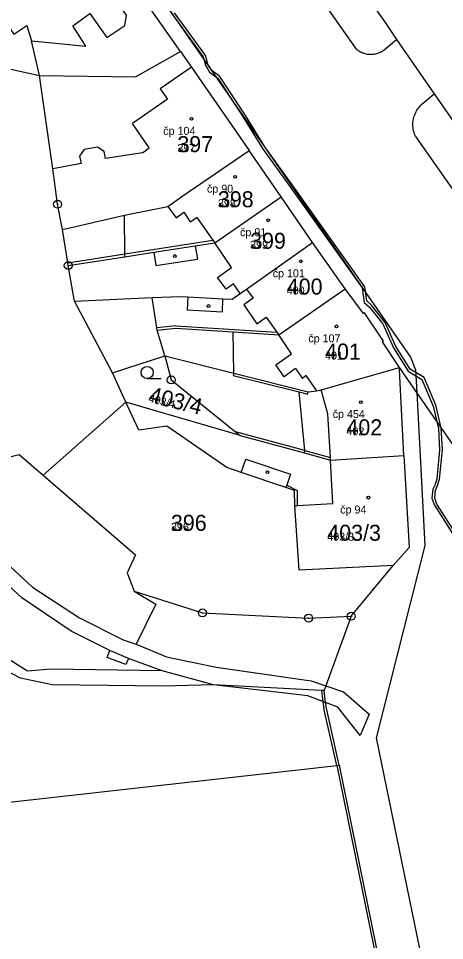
# Model space of a CAD drawing. Extents: x -763628 to -761565, y -976033 to -973833.
# Drawn here: x -762389.5 to -762336.3, y -974289.5 to -974174.3 of the extents above; entities that cross this region are included whole.
import ezdxf

# ---------------------------------------------------------------- set-up
doc = ezdxf.new("R2010")
doc.units = 0
for name, color, linetype in [('KN_cisla parcel 1000', 7, 'Continuous'), ('KN_cisla parcel 500', 7, 'Continuous'), ('KN_cisla popisna 500', 7, 'Continuous'), ('KN_hranice parcel', 7, 'Continuous'), ('KN_vecna bremena', 7, 'Continuous'), ('KN_vnitrni kresba parcel', 7, 'Continuous'), ('KN_znacky bodu BP', 7, 'Continuous'), ('KN_znacky budov', 7, 'Continuous'), ('KN_znacky kultur', 7, 'Continuous')]:
    doc.layers.add(name, color=color, linetype=linetype)

msp = doc.modelspace()

# ---------------------------------------------------------------- linework, layer by layer
at = {"layer": 'KN_hranice parcel'}
for p, q in [((-762369.25, -974178.37), (-762375.23, -974169.84)), ((-762344.8, -974173.18), (-762343.78, -974174.64)), ((-762356.67, -974196.55), (-762360.67, -974190.75)), ((-762352.77, -974202.27), (-762356.67, -974196.55)), ((-762348.67, -974208.06), (-762352.77, -974202.27)), ((-762382.49, -974209.59), (-762383.26, -974205.13)), ((-762377.75, -974218.54), (-762382.49, -974209.59)), ((-762377.75, -974218.54), (-762371.21, -974216.43)), ((-762376.06, -974222.22), (-762377.75, -974218.54)), ((-762386.39, -974231.33), (-762376.06, -974222.22)), ((-762361.79, -974226.37), (-762376.06, -974222.22)), ((-762347.92, -974248.97), (-762342.67, -974242.62))]:
    msp.add_line(p, q, dxfattribs=at)
for points in [[(-762365.11, -974257.53), (-762371.55, -974255.8), (-762375.76, -974254.26), (-762378.06, -974253.26), (-762382.9, -974250.81), (-762389.07, -974246.65), (-762394.82, -974241.36), (-762419.52, -974214.16), (-762421.2, -974212.19), (-762422.29, -974210.92), (-762422.79, -974210.34), (-762424.46, -974208.44), (-762434.53, -974196.26), (-762448.17, -974179.14), (-762452.36, -974173.53), (-762452.98, -974173.55), (-762454.08, -974172.08), (-762453.71, -974171.81), (-762452.8, -974171.5), (-762451.41, -974171.89), (-762457.36, -974166.12), (-762458.33, -974166.67), (-762458.85, -974165.87)], [(-762393.51, -974168.7), (-762394.7, -974169.53), (-762390.05, -974176.24), (-762388.43, -974175.12), (-762387.87, -974177.06), (-762381.06, -974177.73), (-762382.71, -974175.16), (-762380.57, -974173.64), (-762378.43, -974176.65), (-762376.22, -974175.14), (-762376.01, -974173.85), (-762377.64, -974171.56), (-762375.23, -974169.84)], [(-762416.79, -974171.37), (-762417.2, -974174.69), (-762386.84, -974181.39)], [(-762343.78, -974174.64), (-762342.25, -974176.87), (-762337.57, -974183.69), (-762306.2, -974228.79)], [(-762386.84, -974181.39), (-762374.88, -974181.55), (-762369.25, -974178.37)], [(-762369.25, -974178.37), (-762367.86, -974180.36), (-762366.96, -974181.66), (-762360.67, -974190.75)], [(-762383.98, -974200.63), (-762384.6, -974197.48), (-762385.02, -974194.24), (-762385.19, -974193.07), (-762386.84, -974181.39)], [(-762383.98, -974200.63), (-762376.23, -974198.82), (-762370.81, -974197.74), (-762369.09, -974196.52), (-762360.67, -974190.75)], [(-762383.26, -974205.13), (-762376.18, -974204.03), (-762372.57, -974203.47), (-762367.41, -974202.66), (-762364.96, -974202.28), (-762356.67, -974196.55)], [(-762383.26, -974205.13), (-762383.32, -974204.79), (-762383.98, -974200.63)], [(-762382.49, -974209.59), (-762372.8, -974209.15), (-762369.27, -974208.99), (-762368.32, -974209.04), (-762363.98, -974209.28), (-762362.81, -974209.35), (-762361.8, -974208.63), (-762361.02, -974208.08), (-762352.77, -974202.27)], [(-762371.21, -974216.43), (-762372.17, -974213.2), (-762369.84, -974212.97), (-762362.68, -974213.42), (-762356.98, -974213.78), (-762348.67, -974208.06)], [(-762341.91, -974217.89), (-762344.01, -974214.68), (-762343.89, -974214.57), (-762346.28, -974211.06), (-762346.4, -974211.15), (-762348.67, -974208.06)], [(-762371.21, -974216.43), (-762370.41, -974219.43), (-762362.38, -974225.9), (-762361.79, -974226.37)], [(-762371.21, -974216.43), (-762362.58, -974218.58), (-762353.31, -974220.9), (-762352.2, -974220.79), (-762351.67, -974220.66), (-762341.91, -974217.89)], [(-762314.38, -974257.49), (-762317.61, -974252.85), (-762339.74, -974221.01), (-762341.91, -974217.89)], [(-762341.34, -974228.89), (-762341.9, -974218.15), (-762341.91, -974217.89)], [(-762342.67, -974242.62), (-762354.44, -974243.21), (-762354.97, -974235.17), (-762354.99, -974233.24), (-762356.08, -974232.87), (-762361.66, -974230.99), (-762363.44, -974230.39), (-762370.97, -974225.2), (-762374.45, -974225.71), (-762376.06, -974222.22)], [(-762361.79, -974226.37), (-762353.78, -974228.56), (-762350.51, -974229.46), (-762341.34, -974228.89)], [(-762396.18, -974229.03), (-762393.21, -974229.72), (-762389.38, -974228.74), (-762386.39, -974231.33)], [(-762341.34, -974228.89), (-762340.7, -974240.37), (-762342.67, -974242.62)], [(-762386.39, -974231.33), (-762374.88, -974241.28), (-762375.89, -974243.55), (-762375.02, -974245.83), (-762366.5, -974248.55), (-762353.26, -974249.2), (-762347.92, -974248.97)], [(-762347.92, -974248.97), (-762351.09, -974257.65), (-762351.31, -974258.25)], [(-762365.11, -974257.53), (-762371.47, -974257.71), (-762385.26, -974257.53), (-762389.25, -974256.72), (-762395.83, -974253.24), (-762397.46, -974254.58)], [(-762351.31, -974258.25), (-762351.64, -974258.23), (-762365.11, -974257.53)], [(-762349.42, -974267.56), (-762351.03, -974260.44), (-762351.12, -974259.74), (-762351.31, -974258.25)], [(-762448.38, -974281.95), (-762437.16, -974277.41), (-762349.71, -974267.62), (-762349.42, -974267.56)], [(-762349.42, -974267.56), (-762338.17, -974322.88), (-762337.78, -974324.78), (-762318.45, -974418.09)]]:
    msp.add_lwpolyline(points, dxfattribs=at)
at = {"layer": 'KN_vecna bremena'}
for points in [[(-762412.64, -974112.22), (-762410.14, -974116.23), (-762409.91, -974116.98), (-762409.11, -974118.08), (-762408.21, -974118.99), (-762404.57, -974124.25), (-762392.12, -974142.17), (-762372.48, -974170.37), (-762370.27, -974173.74), (-762366.42, -974179.07), (-762366.14, -974180.11), (-762365.61, -974180.98), (-762364.6, -974181.73), (-762361.41, -974186.58), (-762359.02, -974190.5), (-762355.47, -974195.41), (-762346.56, -974207.94), (-762346.29, -974209.74), (-762345.64, -974210.34), (-762343.98, -974212.44), (-762342.66, -974215.43), (-762340.83, -974218.35)], [(-762332.33, -974242.6), (-762337.22, -974234.94), (-762337.49, -974234.16), (-762337.38, -974233.19), (-762337.13, -974232.64), (-762336.9, -974231.85), (-762336.53, -974228.18), (-762336.68, -974225.41), (-762337.34, -974222.59), (-762338.81, -974219.13), (-762340.57, -974218.09), (-762342.36, -974215.27), (-762343.68, -974212.26), (-762345.38, -974210.1), (-762345.97, -974209.56), (-762346.22, -974207.8), (-762355.19, -974195.21), (-762358.72, -974190.3), (-762361.11, -974186.4), (-762364.34, -974181.49), (-762365.35, -974180.74), (-762365.82, -974179.97), (-762366.1, -974178.91), (-762369.99, -974173.54)], [(-762340.83, -974218.35), (-762339.09, -974219.37), (-762337.68, -974222.69), (-762337.22, -974224.63), (-762337.02, -974225.5), (-762336.89, -974228.18), (-762337.24, -974231.79), (-762337.45, -974232.52), (-762337.72, -974233.09), (-762337.85, -974234.2), (-762337.54, -974235.1), (-762332.61, -974242.82)]]:
    msp.add_lwpolyline(points, dxfattribs=at)
at = {"layer": 'KN_vnitrni kresba parcel'}
for p, q in [((-762347.28, -974178.11), (-762377.03, -974135.4)), ((-762392.12, -974142.17), (-762340.51, -974216.59)), ((-762386.84, -974181.39), (-762387.87, -974177.06)), ((-762343.8, -974178.17), (-762342.25, -974176.87)), ((-762367.86, -974180.36), (-762371.78, -974183.04)), ((-762371.78, -974183.04), (-762370.86, -974184.36)), ((-762370.86, -974184.36), (-762375.25, -974187.39)), ((-762339.1, -974184.97), (-762337.57, -974183.69)), ((-762373.17, -974190.44), (-762375.25, -974187.39)), ((-762339.88, -974189.02), (-762242.5, -974328.74)), ((-762381.29, -974190.65), (-762381.86, -974191.45)), ((-762379.6, -974190.34), (-762381.29, -974190.65)), ((-762378.78, -974190.9), (-762379.6, -974190.34)), ((-762378.61, -974191.76), (-762378.78, -974190.9)), ((-762374.01, -974191.04), (-762378.61, -974191.76)), ((-762374.01, -974191.04), (-762373.17, -974190.44)), ((-762381.67, -974192.38), (-762385.19, -974193.07)), ((-762381.86, -974191.45), (-762381.67, -974192.38)), ((-762370.81, -974197.74), (-762369.77, -974199.16)), ((-762376.18, -974203.68), (-762376.23, -974198.82)), ((-762369.77, -974199.16), (-762368.81, -974198.48)), ((-762368.81, -974198.48), (-762368.03, -974199.69)), ((-762368.03, -974199.69), (-762367.22, -974199.12)), ((-762367.22, -974199.12), (-762365.19, -974201.96)), ((-762376.18, -974203.68), (-762365.19, -974201.96)), ((-762367.41, -974202.66), (-762367.14, -974204.35)), ((-762365.19, -974201.96), (-762364.96, -974202.28)), ((-762362.86, -974205.36), (-762364.96, -974202.28)), ((-762383.32, -974204.79), (-762376.18, -974203.68)), ((-762376.18, -974204.03), (-762376.18, -974203.68)), ((-762372.57, -974203.47), (-762372.31, -974205.15)), ((-762372.31, -974205.15), (-762367.14, -974204.35)), ((-762364.61, -974206.61), (-762362.86, -974205.36)), ((-762363.56, -974208.07), (-762364.61, -974206.61)), ((-762362.64, -974207.41), (-762363.56, -974208.07)), ((-762361.8, -974208.63), (-762362.64, -974207.41)), ((-762361.02, -974208.08), (-762360.19, -974209.23)), ((-762372.21, -974212.93), (-762372.8, -974209.15)), ((-762368.32, -974209.04), (-762368.41, -974210.68)), ((-762364.02, -974210.92), (-762363.98, -974209.28)), ((-762360.19, -974209.23), (-762361.34, -974210.05)), ((-762368.41, -974210.68), (-762364.02, -974210.92)), ((-762361.34, -974210.05), (-762359.7, -974212.42)), ((-762359.7, -974212.42), (-762358.54, -974211.6)), ((-762358.54, -974211.6), (-762357.21, -974213.46)), ((-762369.82, -974212.68), (-762372.21, -974212.93)), ((-762372.17, -974213.2), (-762372.21, -974212.93)), ((-762369.82, -974212.68), (-762357.21, -974213.46)), ((-762362.58, -974218.58), (-762362.68, -974213.42)), ((-762357.21, -974213.46), (-762356.98, -974213.78)), ((-762355.38, -974216.16), (-762356.98, -974213.78)), ((-762357.35, -974217.56), (-762355.38, -974216.16)), ((-762340.51, -974216.59), (-762339.89, -974218.17)), ((-762356.31, -974219.03), (-762357.35, -974217.56)), ((-762362.58, -974218.58), (-762362.65, -974218.87)), ((-762362.65, -974218.87), (-762354.41, -974220.93)), ((-762354.89, -974218.02), (-762356.31, -974219.03)), ((-762354.89, -974218.02), (-762354.01, -974219.24)), ((-762353.55, -974218.87), (-762354.01, -974219.24)), ((-762352.2, -974220.79), (-762353.55, -974218.87)), ((-762339.89, -974218.17), (-762339.74, -974221.01)), ((-762353.7, -974228.27), (-762354.41, -974220.93)), ((-762354.41, -974220.93), (-762353.38, -974221.19)), ((-762353.38, -974221.19), (-762353.31, -974220.9)), ((-762350.84, -974223.65), (-762351.67, -974220.66)), ((-762339.74, -974221.01), (-762338.74, -974240.11)), ((-762350.53, -974229.14), (-762350.84, -974223.65)), ((-762353.7, -974228.27), (-762362.38, -974225.9)), ((-762361.66, -974230.99), (-762361.1, -974229.34)), ((-762361.1, -974229.34), (-762355.49, -974231.22)), ((-762353.78, -974228.56), (-762353.7, -974228.27)), ((-762353.7, -974228.27), (-762350.53, -974229.14)), ((-762350.51, -974229.46), (-762350.53, -974229.14)), ((-762350.23, -974234.91), (-762350.51, -974229.46)), ((-762355.49, -974231.22), (-762355.98, -974232.59)), ((-762355.98, -974232.59), (-762356.08, -974232.87)), ((-762355.98, -974232.59), (-762354.69, -974233.24)), ((-762354.69, -974233.24), (-762354.67, -974235.15)), ((-762350.23, -974234.91), (-762354.67, -974235.15)), ((-762354.97, -974235.17), (-762354.67, -974235.15)), ((-762393.64, -974239.88), (-762387.73, -974245.32)), ((-762338.74, -974240.11), (-762344.8, -974264.16)), ((-762387.73, -974245.32), (-762381.85, -974249.16)), ((-762375.02, -974245.83), (-762372.31, -974247.47)), ((-762372.31, -974247.47), (-762374.8, -974252.46)), ((-762381.85, -974249.16), (-762376.41, -974251.93)), ((-762388.34, -974255.83), (-762394.76, -974251.79)), ((-762376.41, -974251.93), (-762374.8, -974252.46)), ((-762378.42, -974254.11), (-762378.06, -974253.26)), ((-762374.8, -974252.46), (-762370.98, -974254.02)), ((-762376.09, -974255.01), (-762378.42, -974254.11)), ((-762375.76, -974254.26), (-762376.09, -974255.01)), ((-762370.98, -974254.02), (-762364.81, -974255.32)), ((-762385.38, -974255.57), (-762388.34, -974255.83)), ((-762371.55, -974255.8), (-762385.38, -974255.57)), ((-762364.81, -974255.32), (-762352.93, -974257.02)), ((-762353.34, -974258.92), (-762365.11, -974257.53)), ((-762352.93, -974257.02), (-762351.09, -974257.65)), ((-762351.09, -974257.65), (-762348.89, -974258.4)), ((-762351.45, -974259.62), (-762353.34, -974258.92)), ((-762351.64, -974258.23), (-762351.45, -974259.62)), ((-762348.89, -974258.4), (-762345.69, -974261.19)), ((-762351.12, -974259.74), (-762351.45, -974259.62)), ((-762351.45, -974259.62), (-762351.33, -974260.48)), ((-762349.58, -974260.32), (-762351.12, -974259.74)), ((-762346.82, -974263.85), (-762349.58, -974260.32)), ((-762349.71, -974267.62), (-762351.33, -974260.48)), ((-762345.69, -974261.19), (-762346.82, -974263.85)), ((-762344.8, -974264.16), (-762318.47, -974392.65)), ((-762349.71, -974267.62), (-762338.46, -974322.94))]:
    msp.add_line(p, q, dxfattribs=at)
for points in [[(-762347.28, -974178.11), (-762347.16, -974178.2), (-762347.04, -974178.28), (-762346.91, -974178.36), (-762346.78, -974178.43), (-762346.64, -974178.49), (-762346.5, -974178.55), (-762346.36, -974178.6), (-762346.22, -974178.64), (-762346.07, -974178.67), (-762345.92, -974178.7), (-762345.77, -974178.72), (-762345.62, -974178.73), (-762345.48, -974178.73), (-762345.33, -974178.73), (-762345.18, -974178.71), (-762345.03, -974178.69), (-762344.88, -974178.66), (-762344.74, -974178.63), (-762344.59, -974178.58), (-762344.45, -974178.53), (-762344.32, -974178.47), (-762344.18, -974178.41), (-762344.05, -974178.34), (-762343.92, -974178.26), (-762343.8, -974178.17)], [(-762339.88, -974189.02), (-762339.95, -974188.87), (-762340.01, -974188.72), (-762340.06, -974188.56), (-762340.1, -974188.41), (-762340.14, -974188.25), (-762340.17, -974188.09), (-762340.2, -974187.93), (-762340.21, -974187.76), (-762340.22, -974187.6), (-762340.22, -974187.44), (-762340.21, -974187.27), (-762340.19, -974187.11), (-762340.17, -974186.95), (-762340.14, -974186.79), (-762340.1, -974186.63), (-762340.06, -974186.47), (-762340, -974186.32), (-762339.94, -974186.16), (-762339.87, -974186.02), (-762339.8, -974185.87), (-762339.72, -974185.73), (-762339.63, -974185.59), (-762339.54, -974185.46), (-762339.44, -974185.33), (-762339.33, -974185.2), (-762339.22, -974185.08), (-762339.1, -974184.97)]]:
    msp.add_lwpolyline(points, dxfattribs=at)
at = {"layer": 'KN_znacky bodu BP'}
for centre, radius in [((-762384.6, -974197.48), 0.5), ((-762384.6, -974197.48), 0.0303), ((-762383.26, -974205.13), 0.5), ((-762383.26, -974205.13), 0.0303), ((-762370.41, -974219.43), 0.5), ((-762370.41, -974219.43), 0.0303), ((-762366.5, -974248.55), 0.5), ((-762366.5, -974248.55), 0.0303), ((-762353.26, -974249.2), 0.5), ((-762347.92, -974248.97), 0.5), ((-762347.92, -974248.97), 0.0303), ((-762353.26, -974249.2), 0.0303)]:
    msp.add_circle(centre, radius, dxfattribs=at)
at = {"layer": 'KN_znacky budov'}
for centre in [(-762367.88, -974186.81), (-762362.42, -974194.04), (-762358.29, -974199.48), (-762369.95, -974203.95), (-762354.21, -974204.61), (-762365.75, -974210.2), (-762349.76, -974212.74), (-762346.72, -974222.2), (-762358.38, -974230.97), (-762345.78, -974234.14)]:
    msp.add_circle(centre, 0.175, dxfattribs=at)
at = {"layer": 'KN_znacky kultur'}
msp.add_line((-762373.41, -974219.25), (-762371.66, -974219.25), dxfattribs=at)
msp.add_circle((-762373.41, -974218.5), 0.75, dxfattribs=at)

# ---------------------------------------------------------------- texts
at = {"layer": 'KN_cisla parcel 1000'}
for s, p in [('397', (-762369.64, -974190.96)), ('398', (-762364.57, -974197.85)), ('399', (-762360.55, -974203.04)), ('400', (-762355.97, -974208.76)), ('401', (-762351.19, -974216.89)), ('402', (-762348.52, -974226.35)), ('396', (-762370.44, -974238.29)), ('403/3', (-762350.91, -974239.53))]:
    msp.add_text(s, height=2, dxfattribs=at).set_placement(p)
msp.add_text('403/4', height=2, rotation=346, dxfattribs=at).set_placement((-762373.31, -974222.18))
at = {"layer": 'KN_cisla parcel 500'}
for s, p in [('397', (-762369.64, -974190.96)), ('398', (-762364.57, -974197.85)), ('399', (-762360.55, -974203.04)), ('400', (-762355.97, -974208.76)), ('401', (-762351.19, -974216.89)), ('402', (-762348.52, -974226.35)), ('396', (-762370.44, -974238.29)), ('403/3', (-762350.91, -974239.53))]:
    msp.add_text(s, height=1, dxfattribs=at).set_placement(p)
msp.add_text('403/4', height=1, rotation=346, dxfattribs=at).set_placement((-762373.31, -974222.18))
at = {"layer": 'KN_cisla popisna 500'}
for s, p in [('čp 104', (-762371.4, -974188.8)), ('čp 90', (-762365.94, -974196.03)), ('čp 91', (-762361.81, -974201.47)), ('čp 101', (-762357.73, -974206.6)), ('čp 107', (-762353.28, -974214.73)), ('čp 454', (-762350.24, -974224.19)), ('čp 94', (-762349.3, -974236.13))]:
    msp.add_text(s, height=1, dxfattribs=at).set_placement(p)

doc.saveas('drawing.dxf')
